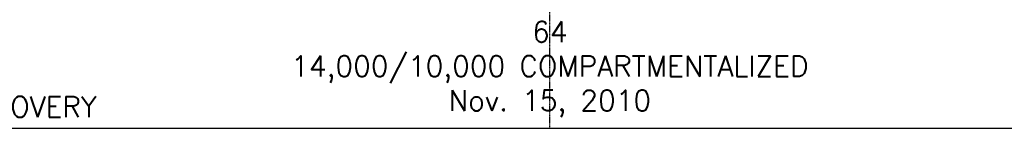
# Model space of a CAD drawing. Extents: x -285 to 5863, y 308 to 3178.
# Tile 503 of 622: x 4823 to 5396, y 564 to 627. Entities that reach past the tile are written whole.
import ezdxf

# ---------------------------------------------------------------- set-up
doc = ezdxf.new("R2010")
doc.units = 0
doc.header["$MEASUREMENT"] = 0
doc.linetypes.add('CENTER1', pattern=[0.6625, 0.5, -0.075, 0.0125, -0.075])
doc.layers.add('FREEZE-LINES', color=8, linetype='CONTINUOUS', plot=False)
doc.layers.add('FREEZE-OUTLINE-TITLES', color=60, linetype='CONTINUOUS', plot=False)
doc.styles.add('SIMPLEX', font='simplex')

msp = doc.modelspace()

# ---------------------------------------------------------------- linework, layer by layer
at = {"layer": 'FREEZE-LINES', "color": 8, "linetype": 'CENTER1'}
msp.add_line((5131.857, 564.00736), (5131.857, 1104.00736), dxfattribs=at)
at = {"layer": 'FREEZE-OUTLINE-TITLES', "linetype": 'Continuous'}
msp.add_lwpolyline([(5653.857, 1104.01471), (4609.857, 1104.01471), (4609.857, 564.00736), (5653.857, 564.00736)], close=True, dxfattribs=at)

# ---------------------------------------------------------------- texts
at = {"layer": 'FREEZE-OUTLINE-TITLES', "linetype": 'Continuous', "insert": (5131.857, 570.58992), "char_height": 12, "width": 447.8549005, "attachment_point": 8, "style": 'SIMPLEX'}
msp.add_mtext('\\A1;64 \\P14,000/10,000 COMPARTMENTALIZED\\PNov. 15, 2010', dxfattribs=at)
at = {"layer": 'FREEZE-OUTLINE-TITLES', "linetype": 'Continuous', "insert": (4619.97597, 570.58992), "char_height": 12, "attachment_point": 7, "style": 'SIMPLEX'}
msp.add_mtext('\\A1;STAGE I & II VAPOR RECOVERY ', dxfattribs=at)

doc.saveas('drawing.dxf')
